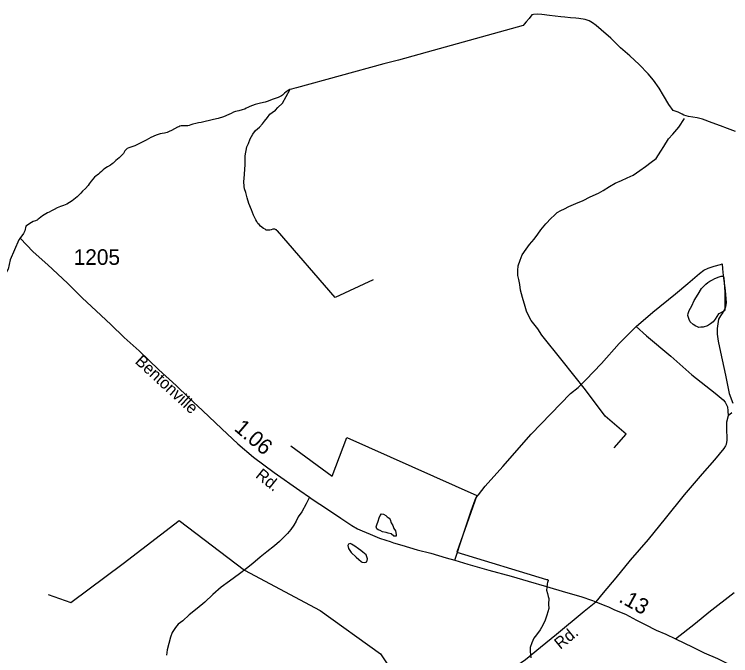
# Model space of a CAD drawing. Extents: x 2206922 to 2357709, y 510027 to 673830.
# Drawn here: x 2217117 to 2222859, y 569151 to 574294 of the extents above; entities that cross this region are included whole.
import ezdxf

# ---------------------------------------------------------------- set-up
doc = ezdxf.new("R2010")
doc.units = 0
for name, color, linetype in [('Exist Boundary Political CountyLine', 7, 'Continuous'), ('Exist Hydrographic Misc Water Feature', 7, 'Continuous'), ('Exist Road Non-System Type 51', 7, 'Continuous'), ('Exist Road Secondary Mileage Hundredths English Label', 7, 'Continuous'), ('Exist Road Secondary Type 20 Attributed', 7, 'Continuous'), ('Exist Road Secondary Type 51 Attributed', 7, 'Continuous'), ('Exist Road Secondary Type 51 Label', 7, 'Continuous'), ('Exist Road Secondary Type 51 Number Label', 7, 'Continuous')]:
    doc.layers.add(name, color=color, linetype=linetype)

msp = doc.modelspace()

# ---------------------------------------------------------------- linework, layer by layer
at = {"layer": 'Exist Boundary Political CountyLine'}
for points in [[(2222898.1, 573355.4), (2222834.7, 573377.8), (2222778.7, 573399.8), (2222711.5, 573423.8), (2222634, 573453), (2222590.1, 573464.2), (2222520.8, 573473.8), (2222484.3, 573485.4), (2222469.3, 573493.6), (2222439.2, 573510.2), (2222399.2, 573521.8), (2222364.7, 573569.4), (2222321.5, 573643.8), (2222286.2, 573702.6), (2222240.1, 573765.4), (2222198.8, 573815.8), (2222125.2, 573891), (2222050, 573961.8), (2221976.8, 574025), (2221898, 574103.8), (2221820.3, 574170.6), (2221781.6, 574205), (2221752, 574224.6), (2221723.5, 574240.6), (2221692, 574251), (2221641.9, 574259.8), (2221617.3, 574262.2), (2221574.3, 574265.8), (2221528.7, 574271.4), (2221496.7, 574272.6), (2221406.3, 574284.2), (2221344.2, 574291.4), (2221314.2, 574293.8), (2221278.8, 574293.4), (2221265.2, 574288.6), (2221242.7, 574261), (2221220.3, 574233), (2221204.5, 574214.3), (2221195.5, 574203.8), (2220473.9, 574004.2), (2220196.7, 573927.5), (2220078, 573896.1), (2219379.6, 573704.3), (2219358.5, 573698.5), (2219339.8, 573693.4), (2219325.4, 573689.9), (2219312.5, 573684), (2219296.7, 573673.2), (2219282, 573661.1), (2219274, 573653.9), (2219265.8, 573646.8), (2219257.2, 573640.3), (2219232.8, 573627.5), (2219206.7, 573617.9), (2219182.5, 573609.6), (2219164.3, 573602.2), (2219144.2, 573594.5)], [(2219144.2, 573594.5), (2219126.5, 573588.8), (2219090, 573580.9), (2219048, 573571.4), (2219004.3, 573555.5), (2218989.2, 573547.9), (2218975.4, 573540.3), (2218964.6, 573534.4), (2218953.7, 573530.7), (2218942.8, 573527), (2218915.3, 573520.7), (2218890.7, 573514.8), (2218873.9, 573508.3), (2218855.5, 573499), (2218836.2, 573489.3), (2218793.5, 573471.9), (2218751.5, 573459.2), (2218713.6, 573449.3), (2218681.8, 573441.5), (2218646.5, 573433.6), (2218614.5, 573427.2), (2218594.4, 573423.5), (2218572.5, 573418.7), (2218548.7, 573412.1), (2218532.7, 573406.9), (2218518, 573402.3), (2218506.5, 573399.7), (2218501.8, 573399.6), (2218491.7, 573399.5), (2218472.8, 573400), (2218454.2, 573398.9), (2218444.8, 573396.5), (2218435.3, 573392.7), (2218425.7, 573388.1), (2218401.3, 573375.2), (2218377.7, 573362.8), (2218357.8, 573352.9), (2218341, 573347.1), (2218320.5, 573342), (2218300.6, 573337.8), (2218285, 573334.4), (2218269.2, 573330.2), (2218253, 573325), (2218212, 573307), (2218173.7, 573286), (2218142.7, 573267.4), (2218116.1, 573254), (2218082.8, 573240.6), (2218049.4, 573229.4), (2218035.7, 573224.4), (2218022.5, 573217.5), (2218010.7, 573207.8), (2218002.7, 573197.9), (2217996.3, 573187.5), (2217990.8, 573178.2), (2217984.8, 573170), (2217976.8, 573161.6), (2217968.8, 573154.3), (2217956.7, 573144.3), (2217943.4, 573133.6), (2217929.3, 573121.4), (2217918.6, 573111.2), (2217908.7, 573101.6), (2217902, 573094.7), (2217886.6, 573083.6), (2217864, 573070.2), (2217842.5, 573056.7), (2217829.2, 573046.3), (2217816.3, 573034.6), (2217802.5, 573021.9), (2217791.7, 573012.9), (2217781.4, 573004.9), (2217773, 572999.1), (2217759.7, 572988.4), (2217745.3, 572972.8), (2217732.4, 572956.7), (2217724.8, 572945.4), (2217716.8, 572933.4), (2217707.8, 572921.2), (2217686.3, 572897.5), (2217664.5, 572876), (2217648.9, 572858.8), (2217621.7, 572830.3), (2217581.1, 572798.4), (2217537, 572772.1), (2217511.8, 572761.2), (2217485.9, 572751.6), (2217459.3, 572740.9), (2217436.1, 572729.7), (2217414, 572718.3), (2217395.3, 572708.5), (2217383.4, 572702.4), (2217369.7, 572694.9), (2217356.7, 572687.3), (2217343.4, 572678.2), (2217330.1, 572667.8), (2217315.7, 572656.5), (2217307.3, 572650.1), (2217298.9, 572644.3), (2217292.6, 572640.1)], [(2217292.6, 572640.1), (2217285.6, 572637.3), (2217267.3, 572631.7), (2217254.2, 572625.8), (2217241.9, 572617.6), (2217230.4, 572608.2), (2217208.5, 572594.5), (2217200.3, 572556.5), (2217189.6, 572537.1), (2217162.1, 572497.4), (2217153, 572486.2), (2217082.7, 572325.5), (2217068.4, 572250.9), (2216962.3, 572071.6), (2216652.5, 571416.8), (2216288.2, 570784.2), (2215964.1, 570408.4), (2215665.1, 570407.6), (2215648.5, 570383.9)]]:
    msp.add_lwpolyline(points, dxfattribs=at)
at = {"layer": 'Exist Hydrographic Misc Water Feature'}
for points in [[(2219994.5, 572163.8), (2219689.4, 572023.7), (2219226, 572556.4), (2219222.1, 572560.2), (2219218, 572564.5), (2219214.1, 572566.3), (2219210.2, 572568.5), (2219206.3, 572570.3), (2219202.4, 572572.1), (2219198.1, 572572.4), (2219192.2, 572572), (2219188.3, 572572.2), (2219176.2, 572565.9), (2219166.1, 572563.8), (2219158.1, 572561.8), (2219152.2, 572561.9), (2219146.2, 572561.9), (2219142.3, 572563.8), (2219136.4, 572563.8), (2219126.3, 572569.8), (2219114, 572575.7), (2219090.3, 572595.5), (2219079.8, 572607.2), (2219070, 572617.2), (2219060.1, 572631.3), (2219051.7, 572645.1), (2219033.5, 572683.2), (2219019.1, 572725.1), (2218997.2, 572776.6), (2218982.2, 572822.7), (2218972.1, 572864.8), (2218962.3, 572894.2), (2218958, 572912.3), (2218955.7, 572954.4), (2218959.2, 572978.2), (2218966.6, 573088.2), (2218968.5, 573158.5), (2218981.6, 573232.4), (2218993.7, 573258.5), (2219007.2, 573294.6), (2219028.9, 573332.7), (2219050.5, 573362.7), (2219080.8, 573388.9), (2219106.5, 573415.1), (2219122.4, 573437.4), (2219145.8, 573467.5), (2219165.9, 573493.7), (2219183.8, 573507.6), (2219209.4, 573526.1), (2219229.5, 573546.2), (2219265.2, 573580.1), (2219326, 573689.5)], [(2221925.1, 570817.7), (2222020.4, 570928.3), (2221853.3, 571071.1), (2221695.9, 571282.2), (2221508.2, 571518.5), (2221344.8, 571721.2), (2221312.8, 571771.1), (2221280.2, 571810.9), (2221260.3, 571838.6), (2221238, 571878.5), (2221223.6, 571914.3), (2221211.5, 571952.2), (2221191, 572022.2), (2221174.6, 572081.9), (2221168.7, 572127.8), (2221160.1, 572168), (2221153.7, 572199.8), (2221153.7, 572239.9), (2221155.3, 572277.8), (2221170.7, 572322.1), (2221188.8, 572364), (2221218.5, 572410.2), (2221246.2, 572448.2), (2221283.9, 572490.8), (2221313.4, 572530.9), (2221337.4, 572567), (2221377, 572613), (2221420.3, 572659.6), (2221444.5, 572681.5), (2221468, 572703.9), (2221498.4, 572722), (2221525.9, 572734), (2221562.2, 572752.5), (2221617.5, 572776.6), (2221677.4, 572801.3), (2221733, 572829.7), (2221798.8, 572860), (2221836.9, 572882.1), (2221888.8, 572912.5), (2221934.3, 572938.8), (2221984.2, 572961.3), (2222029.9, 572981.6), (2222076.2, 573003.8), (2222129.7, 573042.4), (2222177.5, 573074.5), (2222221.2, 573108.9), (2222261, 573139), (2222298.3, 573197.4), (2222323.9, 573233.7), (2222359.8, 573295.6), (2222395.5, 573334), (2222444.9, 573390.2), (2222488.4, 573458.2)], [(2222812, 572065.1), (2222813.2, 571921.4), (2222809.3, 571915.5), (2222765, 571893), (2222761.3, 571891.1), (2222735.7, 571848.7), (2222717.8, 571828.7), (2222697.7, 571812.7), (2222672.1, 571796.3), (2222639.7, 571786.1), (2222619.8, 571784.3), (2222604.2, 571781.8), (2222591.9, 571788.1), (2222580.2, 571793.9), (2222557.9, 571807.8), (2222533.9, 571829.3), (2222525.5, 571845.6), (2222519.8, 571861.5), (2222515.4, 571877.5), (2222518.9, 571895.2), (2222527.1, 571919.5), (2222547.2, 571957.5), (2222566.5, 571999.6), (2222598.3, 572049.9), (2222626, 572094), (2222641.8, 572112.3), (2222659.6, 572130.3), (2222675.8, 572142.5), (2222693.4, 572154.4), (2222713.3, 572164.8), (2222731.2, 572174.6), (2222767.2, 572189.1), (2222783.2, 572193.2), (2222793.5, 572193.2), (2222801.1, 572191.3), (2222805, 572181.3), (2222812, 572065.1)], [(2219334.1, 570834), (2219663.8, 570590.4), (2219783.5, 570900.8), (2220824, 570436.4), (2220665.3, 569981.4), (2221382.5, 569762.5), (2221392.4, 569760.6), (2221396.5, 569754.7), (2221390.7, 569738.5), (2221388.9, 569726.7), (2221385, 569698.5), (2221382.9, 569676.5), (2221389.5, 569648.7), (2221395.2, 569624.7), (2221401.6, 569608.8), (2221399.8, 569562.8), (2221400.2, 569528.7), (2221384.6, 569476.7), (2221370.8, 569434.6), (2221353, 569396.3), (2221331.3, 569358.2), (2221301.7, 569318.1), (2221280, 569290.1), (2221265.9, 569254.2), (2221252.3, 569216.1), (2221252.5, 569184), (2221257, 569133.8)], [(2220068.1, 570145.4), (2220050.3, 570155.4), (2220034.7, 570161), (2220022.4, 570168.9), (2220017.9, 570182.9), (2220022.2, 570201), (2220033.7, 570229.2), (2220041.9, 570257.2), (2220049.9, 570275.1), (2220061.2, 570287.1), (2220077.4, 570285.1), (2220093.8, 570275.3), (2220105.7, 570265.4), (2220121.5, 570253.7), (2220129.7, 570243.5), (2220137.7, 570215.6), (2220150.2, 570193.8), (2220158.2, 570172), (2220172.5, 570151.9), (2220174.4, 570139.9), (2220178.9, 570120.1), (2220178.9, 570110), (2220158.8, 570109.8), (2220136.6, 570127.7), (2220114.3, 570133.5), (2220096.2, 570137.5), (2220068.1, 570145.4)], [(2217389.3, 569641.2), (2217569.4, 569576.4), (2217988.9, 569891), (2218438.8, 570236), (2218961.3, 569837.9), (2219568.6, 569514.3), (2220053, 569165.5), (2220247.4, 568875), (2220447.1, 568870.4), (2220677.6, 568774)], [(2219895.5, 569994.2), (2219875.4, 570008.2), (2219845.5, 570029.8), (2219819, 570045.5), (2219809, 570051.5), (2219795.2, 570045.4), (2219789.3, 570035.4), (2219795.2, 570009.4), (2219817.6, 569977.6), (2219855.7, 569941.8), (2219878.5, 569922.2), (2219896.1, 569906.1), (2219906.2, 569900.1), (2219926.3, 569898.3), (2219942.2, 569904.4), (2219948, 569928.7), (2219935.9, 569960.6), (2219911.5, 569980.5), (2219895.5, 569994.2)]]:
    msp.add_lwpolyline(points, dxfattribs=at)
at = {"layer": 'Exist Road Non-System Type 51'}
for points in [[(2222102.8, 571790), (2222234.2, 571905.1), (2222415.9, 572052.5), (2222515.4, 572136.7), (2222609.1, 572215.2), (2222643.5, 572242), (2222679.9, 572257.3), (2222727.7, 572274.5), (2222777.5, 572287.9), (2222790.9, 572293.7), (2222793.4, 572254.1), (2222798.5, 572199.2), (2222815.1, 572078), (2222822.7, 571979.8), (2222817.6, 571947.9), (2222812.5, 571932.5), (2222796, 571901.9), (2222776.8, 571876.4), (2222762.8, 571848.3), (2222755.1, 571812.6), (2222750, 571774.3), (2222751.3, 571728.4), (2222760.2, 571673.5), (2222778.1, 571585.5), (2222818.9, 571400.4), (2222847, 571252.4), (2222876.3, 571177.1)], [(2220646.7, 569916.2), (2220708.4, 570105.2), (2220778.8, 570312.9), (2220809.7, 570400.6), (2220819.6, 570420.4), (2220836.9, 570440.2), (2220891.3, 570509.4), (2221032.1, 570667.6), (2221259.4, 570927.2), (2221575.7, 571253.5), (2221637.4, 571300.5), (2221699.2, 571362.3), (2221822.8, 571493.3), (2221966.1, 571654), (2222102.8, 571790)], [(2222102.8, 571790), (2222185.5, 571716.2), (2222379, 571552.2), (2222547.2, 571402.4), (2222735, 571255.4), (2222800, 571201.6), (2222814.2, 571183.3), (2222822.6, 571169.1), (2222832.5, 571145.1), (2222835.4, 571114), (2222838.2, 571073)], [(2222867.4, 571098), (2222838.2, 571073)], [(2222838.2, 571073), (2222826.9, 571023.5), (2222825.5, 570989.6), (2222826.9, 570947.2), (2222828.3, 570914.7), (2222828.3, 570878), (2222822.6, 570845.4), (2222818.4, 570832.7), (2222805, 570812.9), (2222728.7, 570721.8), (2222631.2, 570609.4), (2222485, 570439.8), (2222334.5, 570251.1), (2222198.9, 570083.6), (2222054.4, 569917.2), (2221937.6, 569776.1), (2221837.4, 569653.7), (2221777.1, 569583.9)], [(2219484.1, 570421.7), (2219456.6, 570368), (2219420.9, 570304.2), (2219392.8, 570264.6), (2219376.3, 570228.9), (2219357.1, 570198.3), (2219334.2, 570163.8), (2219306.1, 570131.9), (2219278.1, 570100), (2219242.4, 570066.8), (2219201.5, 570031.1), (2219140.3, 569983.9), (2219086.8, 569940.5), (2219028.1, 569889.5), (2218978.4, 569851.2), (2218921, 569806.5), (2218840.6, 569747.8), (2218775.6, 569699.3), (2218709.3, 569640.6), (2218644.2, 569579.4), (2218583, 569528.3), (2218519.2, 569477.3), (2218466.9, 569430.1), (2218430, 569403.3), (2218408.3, 569376.5), (2218391.7, 569352.2), (2218382.8, 569335.7), (2218368.7, 569298.7), (2218354.7, 569248.9), (2218342, 569196.6), (2218336.9, 569155.7)]]:
    msp.add_lwpolyline(points, dxfattribs=at)
at = {"layer": 'Exist Road Secondary Type 20 Attributed'}
msp.add_lwpolyline([(2220354, 567513.9), (2220410.5, 567757.6), (2220495.7, 568124.9), (2220534, 568276.3), (2220575.8, 568445.2), (2220601.9, 568546.1), (2220624.5, 568610.5), (2220648.8, 568669.7), (2220664.5, 568708), (2220688.8, 568742.8), (2220709.7, 568770.7), (2220741, 568802), (2220779.3, 568831.6), (2220838.4, 568875.1), (2220930.6, 568932.5), (2221068.1, 569019.6), (2221214.2, 569120.5), (2221334.2, 569218), (2221463, 569324.2), (2221685.7, 569508.7), (2221777.1, 569583.9)], dxfattribs=at)
at = {"layer": 'Exist Road Secondary Type 51 Attributed'}
for points in [[(2217162.7, 572498.3), (2217267.4, 572390.3), (2217386.6, 572283.9), (2217542, 572138.4), (2217661, 572019.3), (2217773.4, 571916.8), (2217890.7, 571806), (2217998.1, 571703.5), (2218117.1, 571594.4), (2218274.1, 571442.3), (2218412.9, 571316.6), (2218515.4, 571219), (2218624.4, 571116.5), (2218780.6, 570969.3), (2218907.9, 570850.3), (2219033.5, 570742.8), (2219117.7, 570680), (2219200.4, 570620.5), (2219404.5, 570476.6), (2219484.1, 570421.7), (2219505.3, 570407.1), (2219627.6, 570326.1), (2219733.3, 570253.4), (2219823.4, 570193.8), (2219866.4, 570167.4), (2219906, 570150.9), (2219970.5, 570124.4), (2220044.9, 570094.6), (2220096.1, 570078.1), (2220128.6, 570066.7), (2220155.9, 570056.8), (2220222.5, 570036.8), (2220344.8, 570000.4), (2220455.5, 569972.3), (2220577.8, 569935.9), (2220646.7, 569916.2), (2220752.5, 569885.9), (2220920.8, 569837.1), (2221099, 569788.3), (2221235.6, 569749), (2221383.5, 569704.4), (2221535.8, 569661.5), (2221658, 569626.2), (2221751.4, 569593), (2221777.1, 569583.9)], [(2222417.9, 569286.1), (2222578, 569411), (2222684, 569500.6), (2222887.4, 569658.7)], [(2221777.1, 569583.9), (2221851.7, 569554.5), (2221880.3, 569542.4), (2221926.6, 569519.2), (2222016.8, 569482.8), (2222104.6, 569434.6), (2222172.9, 569401.6), (2222262.4, 569356.8), (2222340.1, 569323.8), (2222417.9, 569286.1)], [(2222417.9, 569286.1), (2222554.5, 569218.5), (2222645.4, 569172.6), (2222753.5, 569128.5), (2222921.3, 569043.3), (2223051.8, 568978.2), (2223188.2, 568913.1), (2223288.4, 568863.9), (2223329.4, 568840.7), (2223442.9, 568791), (2223562.9, 568722.4), (2223710.5, 568645.6), (2223804.5, 568588.1), (2224941.4, 568020.3)]]:
    msp.add_lwpolyline(points, dxfattribs=at)

# ---------------------------------------------------------------- texts
at = {"layer": 'Exist Road Secondary Mileage Hundredths English Label'}
for s, rotation, p in [('1.06', 319.4452, (2218872, 570963.2)), ('.13', 331.23976, (2221954.6, 569586.5))]:
    msp.add_text(s, height=125, rotation=rotation, dxfattribs=at).set_placement(p)
at = {"layer": 'Exist Road Secondary Type 51 Label'}
for s, rotation, p in [('Bentonville', 317.48393, (2218078.3, 571502.5)), ('Rd.', 321.34215, (2219044, 570585.5)), ('Rd.', 39.28974, (2221493.4, 569197))]:
    msp.add_text(s, height=95, rotation=rotation, dxfattribs=at).set_placement(p)
at = {"layer": 'Exist Road Secondary Type 51 Number Label'}
msp.add_text('1205', height=125, dxfattribs=at).set_placement((2217592.3, 572284.9))

doc.saveas('drawing.dxf')
